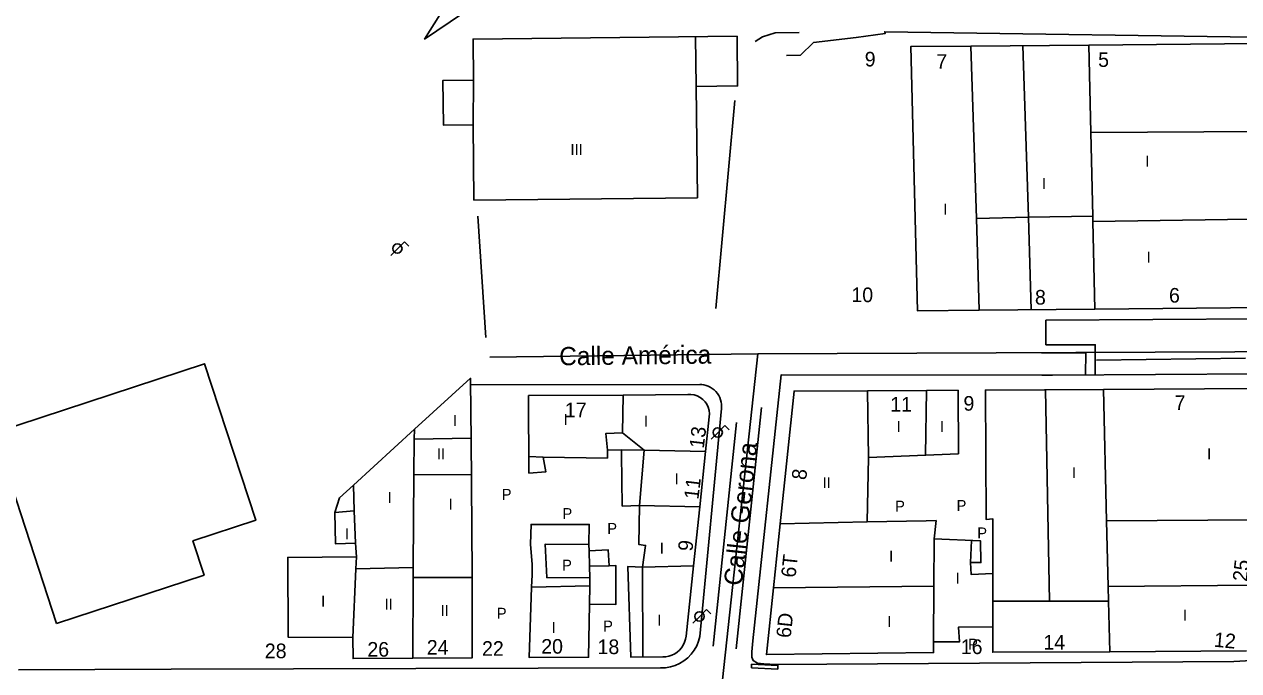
# Model space of a CAD drawing. Extents: x 282771 to 285132, y 4823109 to 4825496.
# Drawn here: x 282956.3 to 283122.6, y 4824434.7 to 4824523.2 of the extents above; entities that cross this region are included whole.
import ezdxf

# ---------------------------------------------------------------- set-up
doc = ezdxf.new("R2010")
doc.units = 0
for name, color, linetype in [('ACERA-BORDILLO', 7, 'Continuous'), ('ACERA-INTERIOR', 7, 'Continuous'), ('APARCAMIENTO', 7, 'Continuous'), ('CALLE-EJE', 7, 'Continuous'), ('CALLE-TEXTO', 7, 'Continuous'), ('EDIFICIO', 7, 'Continuous'), ('FAROLA', 7, 'Continuous'), ('MEDIANERA', 7, 'Continuous'), ('NUM-LOCAL', 7, 'Continuous'), ('NUM-PORTAL', 7, 'Continuous'), ('PASO-PEATONES', 7, 'Continuous'), ('SENAL-VIARIA', 7, 'Continuous'), ('TXT-ALTURA-EDIFICIO', 7, 'Continuous'), ('VALLA', 7, 'Continuous')]:
    doc.layers.add(name, color=color, linetype=linetype)

msp = doc.modelspace()

# ---------------------------------------------------------------- linework, layer by layer
at = {"layer": 'ACERA-BORDILLO'}
for points in [[(283056.38, 4824520.82), (283057.35, 4824521.43), (283059.09, 4824521.99), (283062.39, 4824522.04)], [(283130.82, 4824521.3), (283074.1, 4824522.14), (283074.17, 4824521.92), (283070.18, 4824521.36), (283064.34, 4824520.67), (283062.56, 4824518.96), (283060.66, 4824518.9)], [(283102.92, 4824475.22), (283102.92, 4824479.32), (283096.16, 4824479.32), (283096.16, 4824482.68), (283125.45, 4824482.87)], [(283124.33, 4824436.12), (283121.91, 4824435.98), (283059.2, 4824435.61), (283057.54, 4824435.66), (283056.68, 4824435.78), (283056.09, 4824436.12), (283055.88, 4824436.59), (283055.88, 4824437.34), (283056.03, 4824438.83), (283059.93, 4824475.23), (283095.59, 4824475.18), (283097.09, 4824475.19)], [(283097.09, 4824475.19), (283125.29, 4824475.34)], [(283017.4, 4824473.84), (283048.76, 4824473.9), (283049.04, 4824473.89), (283049.33, 4824473.85), (283049.63, 4824473.77), (283049.92, 4824473.67), (283050.21, 4824473.53), (283050.49, 4824473.36), (283050.75, 4824473.15), (283050.98, 4824472.92), (283051.19, 4824472.66), (283051.37, 4824472.39), (283051.52, 4824472.1), (283051.63, 4824471.8), (283051.71, 4824471.49), (283051.75, 4824471.19), (283051.77, 4824470.9), (283051.75, 4824470.62), (283048.8, 4824439.43), (283048.62, 4824438.77), (283048.36, 4824438.14), (283048.02, 4824437.54), (283047.61, 4824437), (283047.14, 4824436.51), (283046.6, 4824436.08), (283046.02, 4824435.73), (283045.4, 4824435.45), (283044.75, 4824435.25), (283044.08, 4824435.13), (283043.4, 4824435.11), (282976.38, 4824434.97), (282955.51, 4824434.85)]]:
    msp.add_lwpolyline(points, dxfattribs=at)
at = {"layer": 'ACERA-INTERIOR'}
msp.add_lwpolyline([(283095.57, 4824478.24), (283101.61, 4824478.24), (283101.6, 4824475.21)], dxfattribs=at)
at = {"layer": 'APARCAMIENTO'}
msp.add_lwpolyline([(283044.37, 4824562.69), (283021.24, 4824534.89), (283014.51, 4824526.6), (283011.1, 4824521.14), (283016.27, 4824524.64), (283022.99, 4824529.9), (283028.26, 4824536.16)], dxfattribs=at)
at = {"layer": 'CALLE-EJE'}
for points in [[(283056.71, 4824478.08), (283020.03, 4824477.65)], [(283056.71, 4824478.08), (283051.68, 4824431.4)], [(283132.89, 4824478.39), (283056.71, 4824478.08)]]:
    msp.add_lwpolyline(points, dxfattribs=at)
at = {"layer": 'EDIFICIO'}
for points in [[(283017.86, 4824499.1), (283017.74, 4824509.43), (283013.68, 4824509.38), (283013.61, 4824515.48), (283017.8, 4824515.52), (283017.74, 4824521.14), (283053.89, 4824521.54), (283053.96, 4824514.74), (283048.28, 4824514.68), (283048.45, 4824499.44), (283017.86, 4824499.1)], [(283087.05, 4824484.05), (283078.58, 4824483.97), (283077.69, 4824520.13), (283085.88, 4824520.19), (283102.05, 4824520.33), (283129.88, 4824520.57), (283132.65, 4824517.68), (283130.24, 4824496.62), (283129.14, 4824487.01), (283126.09, 4824484.43), (283102.87, 4824484.2), (283087.05, 4824484.05)], [(282960.72, 4824441.2), (282952.17, 4824467.3), (282980.97, 4824476.73), (282987.98, 4824455.31), (282979.37, 4824452.49), (282980.9, 4824447.81), (282960.72, 4824441.2)], [(283009.47, 4824436.44), (283001.31, 4824436.39), (283001.25, 4824439.26), (282992.43, 4824439.31), (282992.37, 4824450.24), (283001.77, 4824450.32), (283001.62, 4824452.2), (282998.89, 4824452.1), (282998.8, 4824456.36), (282999.44, 4824458.37), (283001.35, 4824460.11), (283009.73, 4824467.76), (283017.39, 4824474.74), (283017.43, 4824469.99), (283017.46, 4824466.54), (283017.62, 4824448), (283017.59, 4824436.49), (283009.47, 4824436.44)], [(283123.64, 4824437.44), (283104.92, 4824437.34), (283088.89, 4824437.26), (283088.91, 4824440.74), (283084.21, 4824440.7), (283084.35, 4824438.69), (283080.77, 4824438.68), (283080.78, 4824437.22), (283057.89, 4824436.94), (283058.85, 4824446.08), (283059.77, 4824454.83), (283061.68, 4824472.99), (283071.75, 4824473.04), (283079.8, 4824473.08), (283084.15, 4824473.11)], [(283084.15, 4824473.11), (283084.19, 4824464.41), (283071.89, 4824463.91), (283071.71, 4824455.12), (283079.79, 4824455.25), (283081.12, 4824455.28), (283080.85, 4824452.77), (283087.21, 4824452.51), (283087.26, 4824449.54), (283085.83, 4824449.55), (283085.93, 4824447.92), (283088.89, 4824448.02), (283088.91, 4824455.5), (283087.98, 4824455.43), (283087.88, 4824473.13), (283104.03, 4824473.22), (283124.8, 4824473.34)], [(283038.15, 4824457.25), (283038.06, 4824464.38), (283038.06, 4824464.94), (283036.15, 4824464.92), (283036.13, 4824463.82), (283027.33, 4824463.95), (283027.7, 4824461.96), (283025.37, 4824461.77), (283025.34, 4824472.38), (283038.28, 4824472.45), (283047.13, 4824472.51), (283047.57, 4824472.52), (283048.01, 4824472.46), (283048.43, 4824472.33), (283048.83, 4824472.13), (283049.19, 4824471.86), (283049.5, 4824471.54), (283049.75, 4824471.18), (283049.93, 4824470.77), (283050.05, 4824470.34), (283050.09, 4824469.9), (283050.06, 4824469.46), (283049.56, 4824464.74), (283048.76, 4824457.16), (283047.92, 4824449.08), (283046.91, 4824439.47), (283046.83, 4824439.04), (283046.7, 4824438.64), (283046.52, 4824438.25), (283046.29, 4824437.89), (283046.01, 4824437.57), (283045.69, 4824437.28), (283045.34, 4824437.05), (283044.96, 4824436.86), (283044.55, 4824436.72), (283044.13, 4824436.64), (283043.71, 4824436.62), (283039.33, 4824436.6), (283038.94, 4824449), (283040.94, 4824448.89), (283041.35, 4824451.87), (283040.43, 4824452), (283040.53, 4824457.34), (283038.15, 4824457.25)], [(283025.75, 4824446.16), (283025.82, 4824447.86), (283025.81, 4824449.26), (283025.59, 4824452.04), (283025.67, 4824454.76), (283033.63, 4824454.75), (283033.57, 4824451.99), (283027.6, 4824452.04), (283027.82, 4824447.48), (283033.73, 4824447.44), (283033.69, 4824449.03), (283033.65, 4824451.14), (283036.25, 4824451.27), (283036.37, 4824449.1), (283037.26, 4824449.14), (283037.27, 4824443.78), (283033.67, 4824443.84), (283033.55, 4824436.57), (283025.43, 4824436.53), (283025.75, 4824446.16)]]:
    msp.add_lwpolyline(points, dxfattribs=at)
at = {"layer": 'FAROLA'}
for p, q in [((283008.35, 4824493.42), (283007.41, 4824492.49)), ((283008.94, 4824492.83), (283008.35, 4824493.42)), ((283007.41, 4824492.49), (283006.48, 4824491.55)), ((283052.21, 4824468.27), (283051.27, 4824467.34)), ((283052.8, 4824467.68), (283052.21, 4824468.27)), ((283051.27, 4824467.34), (283050.34, 4824466.4)), ((283048.76, 4824442.16), (283047.83, 4824441.22)), ((283049.7, 4824443.09), (283048.76, 4824442.16)), ((283050.29, 4824442.5), (283049.7, 4824443.09))]:
    msp.add_line(p, q, dxfattribs=at)
for centre in [(283007.37, 4824492.49), (283051.23, 4824467.34), (283048.72, 4824442.16)]:
    msp.add_circle(centre, 0.637, dxfattribs=at)
at = {"layer": 'MEDIANERA'}
for p, q in [((283048.28, 4824514.68), (283048.21, 4824521.47)), ((283017.74, 4824509.43), (283017.8, 4824515.52))]:
    msp.add_line(p, q, dxfattribs=at)
for points in [[(283085.88, 4824520.19), (283086.64, 4824496.62)], [(283092.99, 4824520.25), (283093.76, 4824496.76)], [(283102.05, 4824520.33), (283102.32, 4824508.36)], [(283125.54, 4824508.48), (283102.32, 4824508.36)], [(283102.32, 4824508.36), (283102.57, 4824496.94)], [(283093.76, 4824496.76), (283086.64, 4824496.62)], [(283086.64, 4824496.62), (283087.05, 4824484.05)], [(283102.57, 4824496.94), (283093.76, 4824496.76)], [(283093.76, 4824496.76), (283094.17, 4824484.12)], [(283102.57, 4824496.94), (283102.59, 4824496.18)], [(283130.24, 4824496.62), (283102.59, 4824496.18)], [(283102.59, 4824496.18), (283102.87, 4824484.2)], [(283096.65, 4824444.24), (283096.09, 4824473.17)], [(283104.03, 4824473.22), (283104.47, 4824455.25)], [(283038.28, 4824472.45), (283038.21, 4824467.26)], [(283071.89, 4824463.91), (283071.75, 4824473.04)], [(283079.67, 4824464.22), (283079.8, 4824473.08)], [(283009.66, 4824466.43), (283009.73, 4824467.76)], [(283017.46, 4824466.54), (283009.66, 4824466.43)], [(283036.15, 4824464.92), (283035.91, 4824467.18), (283038.21, 4824467.26)], [(283038.21, 4824467.26), (283041.14, 4824464.89)], [(283009.66, 4824466.43), (283009.63, 4824461.56)], [(283038.06, 4824464.94), (283041.14, 4824464.89)], [(283048.76, 4824457.16), (283040.53, 4824457.34), (283041.14, 4824464.89)], [(283041.14, 4824464.89), (283049.56, 4824464.74)], [(283027.33, 4824463.95), (283025.36, 4824464.05)], [(283009.63, 4824461.56), (283009.55, 4824448.84)], [(283017.5, 4824461.53), (283009.63, 4824461.56)], [(283001.35, 4824460.11), (283001.47, 4824456.61)], [(283001.47, 4824456.61), (282998.8, 4824456.36)], [(283001.47, 4824456.61), (283001.62, 4824452.2)], [(283071.71, 4824455.12), (283059.77, 4824454.83)], [(283104.47, 4824455.25), (283125.26, 4824455.39)], [(283104.47, 4824455.25), (283104.69, 4824446.26)], [(283033.57, 4824451.99), (283033.65, 4824451.14)], [(283080.85, 4824452.77), (283080.81, 4824446.3)], [(283085.83, 4824449.55), (283085.96, 4824452.56)], [(283001.77, 4824450.32), (283001.69, 4824448.69)], [(283001.69, 4824448.69), (283001.25, 4824439.26)], [(283001.69, 4824448.69), (283009.55, 4824448.84)], [(283009.55, 4824448.84), (283009.54, 4824447.51)], [(283036.37, 4824449.1), (283033.69, 4824449.03)], [(283040.96, 4824436.6), (283040.94, 4824448.89), (283047.92, 4824449.08)], [(283009.54, 4824447.51), (283009.47, 4824436.44)], [(283017.62, 4824447.49), (283009.54, 4824447.51)], [(283025.82, 4824447.86), (283025.75, 4824446.16)], [(283033.73, 4824447.44), (283033.71, 4824446.37)], [(283088.89, 4824448.02), (283088.9, 4824444.24)], [(283025.75, 4824446.16), (283033.71, 4824446.37)], [(283033.71, 4824446.37), (283033.67, 4824443.84)], [(283058.85, 4824446.08), (283080.81, 4824446.3)], [(283080.81, 4824446.3), (283080.77, 4824438.68)], [(283104.69, 4824446.26), (283124.63, 4824446.44)], [(283104.69, 4824446.26), (283104.74, 4824444.25)], [(283088.9, 4824444.24), (283088.91, 4824440.74)], [(283088.9, 4824444.24), (283096.65, 4824444.24)], [(283096.65, 4824444.24), (283104.74, 4824444.25)], [(283104.74, 4824444.25), (283104.92, 4824437.34)]]:
    msp.add_lwpolyline(points, dxfattribs=at)
at = {"layer": 'PASO-PEATONES'}
msp.add_lwpolyline([(283055.86, 4824435.13), (283055.87, 4824435.63), (283059.48, 4824435.47), (283059.46, 4824434.97)], close=True, dxfattribs=at)
at = {"layer": 'SENAL-VIARIA'}
for points in [[(283103.11, 4824477.2), (283123.51, 4824477.5)], [(283053.74, 4824437.75), (283057.21, 4824470.73)], [(283050.61, 4824438.08), (283053.82, 4824468.68)]]:
    msp.add_lwpolyline(points, dxfattribs=at)
at = {"layer": 'VALLA'}
for points in [[(283053.59, 4824512.75), (283050.95, 4824484.3)], [(283018.38, 4824496.92), (283019.48, 4824480.31)]]:
    msp.add_lwpolyline(points, dxfattribs=at)

# ---------------------------------------------------------------- texts
at = {"layer": 'CALLE-TEXTO'}
for s, rotation, p in [('Calle América', 0.6717, (283029.54, 4824476.51)), ('Calle Gerona', 83.8499, (283054.54, 4824446.28))]:
    msp.add_text(s, height=2.5, rotation=rotation, dxfattribs=at).set_placement(p)
at = {"layer": 'NUM-LOCAL'}
msp.add_text('9', height=2, dxfattribs=at).set_placement((283071.36, 4824517.4))
msp.add_text('6', height=2, rotation=0.09, dxfattribs=at).set_placement((283113.02, 4824485.09))
at = {"layer": 'NUM-PORTAL'}
for s, rotation, p in [('7', 359.66, (283081.15, 4824517.08)), ('5', 359.66, (283103.31, 4824517.34)), ('10', 359.66, (283069.53, 4824485.17)), ('8', 359.6599, (283094.66, 4824484.83)), ('17', 0, (283030.31, 4824469.42)), ('11', 0.09, (283074.86, 4824470.19)), ('9', 0.0897, (283084.88, 4824470.31)), ('7', 0.09, (283113.79, 4824470.42)), ('13', 83.35, (283049.32, 4824465.07)), ('8', 84.03, (283063.34, 4824460.77)), ('11', 83.35, (283048.59, 4824458.1)), ('9', 83.35, (283047.76, 4824451)), ('6T', 84.03, (283061.88, 4824447.41)), ('25', 83.81, (283123.71, 4824446.87)), ('6D', 84.03, (283061.22, 4824439.15)), ('12', 354.48, (283119.1, 4824438.03)), ('28', 0, (282989.22, 4824436.45)), ('26', 0, (283003.26, 4824436.66)), ('24', 0, (283011.4, 4824436.93)), ('22', 0, (283018.96, 4824436.78)), ('20', 0, (283027.07, 4824437.07)), ('18', 0, (283034.78, 4824437.01)), ('16', 0.0898, (283084.51, 4824437.01)), ('14', 0.09, (283095.82, 4824437.63))]:
    msp.add_text(s, height=2, rotation=rotation, dxfattribs=at).set_placement(p)
at = {"layer": 'TXT-ALTURA-EDIFICIO'}
for s, rotation, p in [('III', 0, (283031.07, 4824505.29)), ('I', 0, (283109.76, 4824503.7)), ('I', 359.9999, (283095.61, 4824500.62)), ('I', 359.9999, (283082.12, 4824497.13)), ('I', 0, (283109.94, 4824490.55)), ('I', 0, (283030.15, 4824468.35)), ('I', 0, (283014.99, 4824468.22)), ('I', 0, (283041.14, 4824468.12)), ('I', 0, (283075.74, 4824467.39)), ('I', 359.9999, (283081.65, 4824467.4)), ('II', 0, (283012.78, 4824463.64)), ('I', 0, (283118.24, 4824463.64)), ('I', 0, (283045.35, 4824460.22)), ('I', 0, (283099.72, 4824461.08)), ('II', 0, (283065.58, 4824459.71)), ('I', 0, (283006.05, 4824457.68)), ('I', 0, (283014.4, 4824456.79)), ('P', 0, (283021.66, 4824458.11)), ('P', 0, (283029.98, 4824455.48)), ('P', 0, (283075.52, 4824456.5)), ('P', 359.9997, (283083.94, 4824456.59)), ('P', 0, (283036.11, 4824453.45)), ('I', 0, (283000.19, 4824452.72)), ('P', 359.9996, (283086.77, 4824452.83)), ('I', 0, (283043.3, 4824450.76)), ('P', 0, (283029.92, 4824448.43)), ('I', 0, (283074.7, 4824449.67)), ('I', 359.9997, (283083.81, 4824446.65)), ('I', 0, (282996.93, 4824443.49)), ('II', 0, (283005.62, 4824443.09)), ('II', 0, (283013.28, 4824442.21)), ('P', 0, (283020.99, 4824441.84)), ('P', 0, (283035.54, 4824440.09)), ('I', 0, (283042.97, 4824440.91)), ('I', 0, (283074.45, 4824440.73)), ('I', 0, (283114.95, 4824441.57)), ('I', 0, (283028.47, 4824439.89)), ('P', 359.9996, (283085.52, 4824437.62))]:
    msp.add_text(s, height=1.5, rotation=rotation, dxfattribs=at).set_placement(p)

doc.saveas('drawing.dxf')
